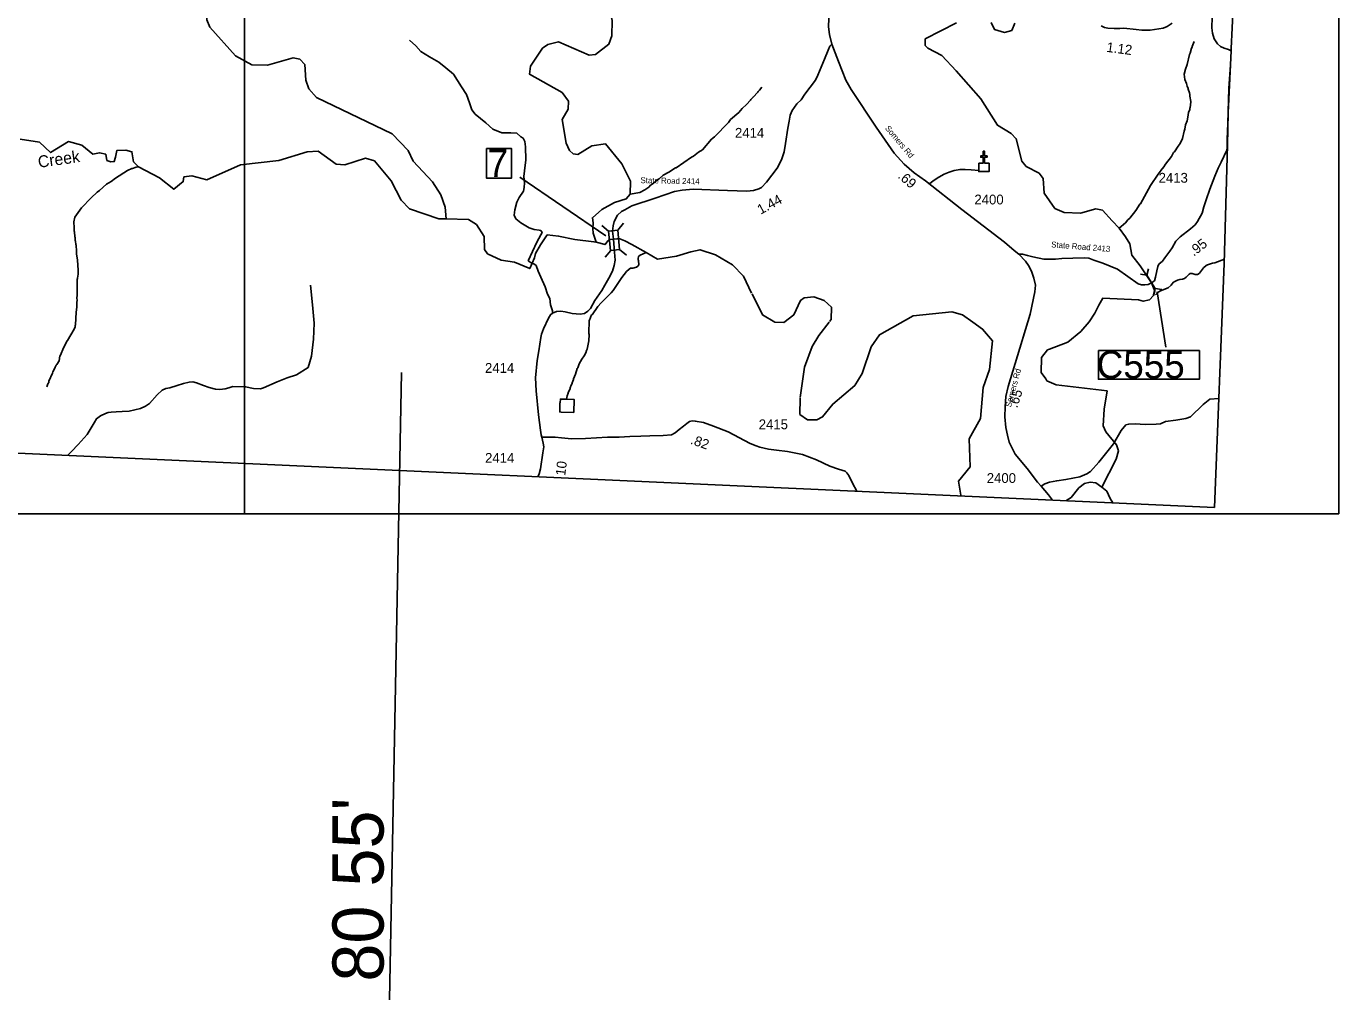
# Model space of a CAD drawing. Extents: x 1248089 to 1457196, y 820910 to 988753.
# Drawn here: x 1428737 to 1445423, y 838181 to 850561 of the extents above; entities that cross this region are included whole.
import ezdxf

# ---------------------------------------------------------------- set-up
doc = ezdxf.new("R2010")
doc.units = 0
for name, color, linetype in [('Exist Boundary Political CountyLine', 7, 'Continuous'), ('Exist Cultural Church CELL', 7, 'Continuous'), ('Exist Hydrographic Creek Single Shore', 7, 'Continuous'), ('Exist Hydrographic Misc Water Feature', 7, 'Continuous'), ('Exist Road Non-System Type 51', 7, 'Continuous'), ('Exist Road Secondary Structure Culvert CELL', 7, 'Continuous'), ('Exist Road Secondary Structure Standard Bridge CELL', 7, 'Continuous'), ('Exist Road Secondary Structure Standard Bridge Number Label', 7, 'Continuous'), ('Exist Road Secondary Type 41 Attributed', 7, 'Continuous'), ('Exist Road Secondary Type 51 Attributed', 7, 'Continuous'), ('Exist Road Secondary Type 51 Label', 7, 'Continuous'), ('Map Preparation Inset Cut Line', 7, 'Continuous'), ('Map Preparation Longitude Latitude Label', 7, 'Continuous'), ('Map Preparation Longitude Latitude Lines', 7, 'Continuous'), ('Prop GRAU CAT1 Cell', 7, 'Continuous'), ('Prop Guardrail Anchor Unit CELL', 7, 'Continuous'), ('Prop Lane Lines', 7, 'Continuous'), ('Scratch_Level_4', 7, 'Continuous')]:
    doc.layers.add(name, color=color, linetype=linetype)

msp = doc.modelspace()

# ---------------------------------------------------------------- linework, layer by layer
at = {"layer": 'Exist Boundary Political CountyLine'}
for points in [[(1443843, 844440), (1443968, 847544), (1444010, 849050), (1444017, 849459), (1444045, 850071), (1444054, 850248), (1444055, 850279), (1444105, 851335)], [(1400253, 841646), (1416060, 846119), (1423979, 845340), (1425918, 845255), (1443843, 844440)]]:
    msp.add_lwpolyline(points, dxfattribs=at)
at = {"layer": 'Exist Cultural Church CELL'}
msp.add_lwpolyline([(1440847, 848819), (1440904, 848820), (1440904, 848896), (1440872, 848896), (1440872, 848912), (1440904, 848912), (1440904, 848972), (1440920, 848972), (1440920, 848912), (1440952, 848912), (1440952, 848896), (1440920, 848896), (1440920, 848820), (1440978, 848819), (1440978, 848713), (1440847, 848713)], close=True, dxfattribs=at)
at = {"layer": 'Exist Hydrographic Creek Single Shore'}
for points in [[(1443044, 847296), (1442900, 847513), (1442793, 847650), (1442767, 847793), (1442710, 847881), (1442630, 847992), (1442542, 848085), (1442418, 848222), (1442335, 848238), (1442139, 848182), (1441931, 848192), (1441815, 848244), (1441677, 848440), (1441664, 848625), (1441616, 848691), (1441450, 848777), (1441393, 848847), (1441324, 849130), (1441259, 849197), (1441086, 849303), (1440872, 849637), (1440560, 849993), (1440376, 850191), (1440198, 850282), (1440166, 850317), (1440163, 850399), (1440563, 850603)], [(1441003, 850609), (1441047, 850518), (1441173, 850483), (1441266, 850507), (1441305, 850600)], [(1435984, 847815), (1435946, 847929), (1435938, 847991), (1435943, 848061), (1435935, 848126), (1436054, 848232), (1436214, 848321), (1436365, 848367), (1436416, 848425), (1436419, 848592), (1436307, 848811), (1436103, 849065), (1435928, 849042), (1435750, 848931), (1435692, 848939), (1435643, 848982), (1435603, 849075), (1435551, 849375), (1435628, 849508), (1435630, 849610), (1435549, 849720), (1435136, 849951), (1435147, 850053), (1435257, 850218)], [(1434075, 848111), (1433983, 848113), (1433611, 848239), (1433504, 848349), (1433376, 848595), (1433164, 848848), (1433048, 848884), (1432788, 848797), (1432679, 848806), (1432449, 848971), (1432307, 848964), (1431947, 848853), (1431462, 848797), (1431033, 848606), (1430842, 848659), (1430742, 848644), (1430732, 848586), (1430614, 848489), (1430433, 848634), (1430165, 848775), (1430101, 848838), (1430081, 848966), (1430003, 848987), (1429888, 848979), (1429872, 848898), (1429856, 848840), (1429812, 848835), (1429762, 848855), (1429747, 848933), (1429668, 848952), (1429584, 848936), (1429445, 849050), (1429274, 849094), (1429047, 848954), (1428904, 849085), (1428661, 849126)], [(1435710, 847847), (1435504, 847893), (1435361, 847910), (1435274, 847783), (1435212, 847671), (1435199, 847616), (1435138, 847479), (1434943, 847561), (1434776, 847587), (1434602, 847666), (1434562, 847722), (1434560, 847889), (1434459, 848039), (1434359, 848103), (1434075, 848111)], [(1436201, 847852), (1436158, 847847), (1436131, 847830), (1436096, 847785), (1435984, 847815), (1435954, 847821), (1435710, 847847)], [(1437959, 847168), (1437855, 847382), (1437716, 847526), (1437501, 847655), (1437303, 847718), (1437185, 847694), (1437002, 847636), (1436761, 847598), (1436618, 847682), (1436434, 847784), (1436349, 847830), (1436283, 847856), (1436245, 847856), (1436201, 847852)], [(1441747, 846456), (1441980, 846545), (1442143, 846678), (1442252, 846801), (1442323, 846911), (1442375, 847012), (1442423, 847101), (1442877, 847082), (1442937, 847064), (1443017, 847083), (1443069, 847139), (1443083, 847193), (1443044, 847296)], [(1440618, 844598), (1440587, 844777), (1440737, 844958), (1440724, 845315), (1440870, 845571), (1440903, 845965), (1440984, 846194), (1441022, 846559), (1440895, 846710), (1440770, 846798), (1440638, 846892), (1440506, 846928), (1440013, 846879), (1439583, 846638), (1439480, 846482), (1439365, 846143), (1439270, 845994), (1438990, 845757), (1438862, 845592), (1438786, 845554), (1438670, 845556), (1438571, 845624), (1438576, 845830)], [(1442413, 844700), (1442595, 845054), (1442622, 845162), (1442599, 845238), (1442460, 845404), (1442444, 845442)], [(1441955, 844526), (1442021, 844566), (1442119, 844693), (1442192, 844745), (1442261, 844762), (1442333, 844753), (1442413, 844700), (1442476, 844648), (1442517, 844554), (1442552, 844499)]]:
    msp.add_lwpolyline(points, dxfattribs=at)
at = {"layer": 'Exist Hydrographic Misc Water Feature'}
for points in [[(1434075, 848111), (1434061, 848262), (1434006, 848415), (1433901, 848584), (1433656, 848845), (1433592, 848981), (1433387, 849192), (1432429, 849654), (1432331, 849765), (1432292, 849874), (1432279, 850074), (1432214, 850141), (1432131, 850159), (1431804, 850068), (1431604, 850072), (1431397, 850184), (1431071, 850548), (1431031, 850641), (1431000, 851167), (1430975, 851191), (1430980, 851417)], [(1435973, 850202), (1436145, 850331), (1436180, 850439), (1436184, 850632), (1436153, 850781), (1436159, 850877)], [(1435257, 850218), (1435301, 850283), (1435369, 850330), (1435503, 850361), (1435892, 850195), (1435973, 850202)], [(1443585, 850368), (1443559, 850305), (1443559, 850297), (1443551, 850281), (1443534, 850218), (1443525, 850202), (1443495, 850074), (1443473, 850015), (1443456, 849951), (1443466, 849883), (1443489, 849831), (1443497, 849798), (1443508, 849770), (1443508, 849762), (1443527, 849714), (1443530, 849694), (1443530, 849672), (1443541, 849605), (1443539, 849557), (1443535, 849526), (1443531, 849518), (1443530, 849502), (1443512, 849464), (1443505, 849406), (1443495, 849358), (1443474, 849307), (1443465, 849251), (1443456, 849227), (1443438, 849132), (1443405, 849068), (1443380, 849037), (1443333, 848966), (1443321, 848955), (1443297, 848906), (1443222, 848809), (1443199, 848773), (1443160, 848726), (1443158, 848718), (1443127, 848679), (1443030, 848537), (1442980, 848442), (1442901, 848304), (1442895, 848299), (1442845, 848217), (1442767, 848122), (1442742, 848099), (1442712, 848060), (1442630, 847992)], [(1438087, 849786), (1438060, 849747), (1438043, 849731), (1438039, 849723), (1437978, 849661), (1437974, 849653), (1437949, 849629), (1437945, 849621), (1437894, 849567), (1437837, 849513), (1437796, 849465), (1437692, 849375), (1437663, 849336), (1437485, 849156), (1437449, 849124), (1437334, 848991), (1437283, 848960), (1437218, 848909), (1437194, 848898), (1437001, 848762), (1436993, 848762), (1436905, 848706), (1436834, 848667), (1436782, 848621), (1436766, 848611), (1436709, 848563), (1436674, 848538), (1436652, 848516), (1436603, 848479), (1436538, 848445), (1436416, 848425)], [(1428997, 845975), (1429011, 846013), (1429026, 846031), (1429026, 846047), (1429072, 846150), (1429077, 846166), (1429093, 846197), (1429104, 846227), (1429116, 846251), (1429127, 846261), (1429156, 846308), (1429165, 846368), (1429170, 846371), (1429213, 846479), (1429257, 846560), (1429263, 846566), (1429344, 846708), (1429357, 846740), (1429357, 846756), (1429361, 846763), (1429373, 846923), (1429382, 846987), (1429381, 847043), (1429384, 847083), (1429380, 847099), (1429384, 847147), (1429386, 847341), (1429390, 847355), (1429391, 847387), (1429395, 847403), (1429398, 847459), (1429387, 847587), (1429377, 847667), (1429374, 847731), (1429370, 847747), (1429371, 847779), (1429367, 847787), (1429364, 847827), (1429360, 847836), (1429357, 847876), (1429353, 847884), (1429351, 847948), (1429347, 847956), (1429344, 847996), (1429340, 848073), (1429355, 848132), (1429441, 848252), (1429564, 848381), (1429637, 848451), (1429667, 848474), (1429759, 848551), (1429817, 848585), (1429873, 848628), (1430023, 848725), (1430080, 848752), (1430088, 848751), (1430136, 848770), (1430165, 848775)], [(1435604, 845817), (1435615, 845861), (1435628, 845893), (1435628, 845901), (1435653, 845956), (1435654, 845964), (1435666, 845996), (1435679, 846019), (1435679, 846027), (1435696, 846067), (1435696, 846079), (1435721, 846135), (1435743, 846210), (1435748, 846215), (1435768, 846269), (1435801, 846329), (1435830, 846368), (1435851, 846408), (1435860, 846439), (1435868, 846455), (1435890, 846559), (1435892, 846639), (1435888, 846655), (1435892, 846823), (1435898, 846825), (1435925, 846890), (1435930, 846893), (1436004, 846998), (1436045, 847045), (1436173, 847169), (1436200, 847202), (1436307, 847366), (1436369, 847442), (1436402, 847473), (1436418, 847483), (1436450, 847486), (1436496, 847497), (1436512, 847509), (1436523, 847525), (1436520, 847581), (1436516, 847589), (1436517, 847613), (1436521, 847627), (1436525, 847635), (1436541, 847648), (1436618, 847682)], [(1443970, 847600), (1443848, 847554), (1443816, 847547), (1443754, 847527), (1443736, 847517), (1443705, 847490), (1443652, 847419), (1443637, 847407), (1443629, 847403), (1443597, 847404), (1443558, 847417), (1443534, 847417), (1443521, 847410), (1443483, 847371), (1443460, 847355), (1443436, 847344), (1443404, 847340), (1443372, 847331), (1443339, 847316), (1443323, 847306), (1443301, 847283), (1443292, 847267), (1443254, 847236), (1443157, 847198), (1443127, 847178), (1443094, 847144)], [(1438950, 846806), (1438970, 846833), (1438973, 846990), (1438883, 847075), (1438750, 847121), (1438625, 847107), (1438582, 847075), (1438495, 846893), (1438368, 846793), (1438252, 846796), (1438095, 846891), (1437965, 847156)], [(1438577, 845838), (1438632, 846224), (1438729, 846487), (1438815, 846627), (1438943, 846797)], [(1441698, 846076), (1441641, 846156), (1441645, 846347), (1441722, 846447), (1441747, 846456)], [(1442479, 845923), (1441830, 846001), (1441714, 846053), (1441698, 846076)], [(1442444, 845442), (1442428, 845481), (1442441, 845690), (1442479, 845923)], [(1435604, 845817), (1435590, 845817), (1435529, 845819), (1435526, 845775), (1435521, 845767), (1435519, 845657), (1435539, 845655), (1435697, 845651), (1435703, 845813), (1435604, 845817)]]:
    msp.add_lwpolyline(points, dxfattribs=at)
at = {"layer": 'Exist Road Non-System Type 51'}
for points in [[(1435117, 847579), (1435228, 847815), (1435281, 847910), (1435294, 847939), (1435278, 847965), (1435257, 847968), (1435194, 847978), (1435130, 847997), (1435025, 848060), (1434961, 848113), (1434940, 848158), (1434948, 848227), (1434974, 848325), (1435003, 848383), (1435059, 848462), (1435069, 848512), (1435072, 848571), (1435064, 848650), (1435072, 848724), (1435088, 848862), (1435085, 849028), (1435075, 849095), (1435054, 849137), (1435025, 849155), (1434973, 849200), (1434898, 849204), (1434784, 849204), (1434670, 849254), (1434578, 849332), (1434446, 849442), (1434400, 849499), (1434371, 849585), (1434332, 849692), (1434269, 849792), (1434168, 849952), (1434072, 850034), (1433983, 850103), (1433862, 850171), (1433755, 850239), (1433688, 850310), (1433610, 850383)], [(1440220, 848557), (1440265, 848594), (1440340, 848641), (1440408, 848680), (1440469, 848705), (1440535, 848725), (1440610, 848740), (1440674, 848741), (1440748, 848737), (1440848, 848725)], [(1435117, 847579), (1435154, 847552), (1435191, 847541), (1435220, 847517), (1435246, 847448), (1435281, 847372), (1435334, 847248), (1435365, 847155), (1435394, 847097), (1435402, 847020), (1435426, 846941), (1435427, 846911)], [(1432319, 846222), (1432363, 846366), (1432387, 846583), (1432398, 846786), (1432374, 847019), (1432350, 847267)], [(1431752, 845962), (1431927, 846040), (1432054, 846088), (1432174, 846129), (1432319, 846222)], [(1429263, 845103), (1429312, 845152), (1429399, 845244), (1429512, 845370), (1429600, 845517), (1429632, 845569), (1429683, 845607), (1429745, 845638), (1429779, 845650), (1429818, 845654), (1429879, 845656), (1429955, 845660), (1430047, 845668), (1430191, 845702), (1430252, 845729), (1430305, 845764), (1430402, 845875), (1430465, 845933), (1430512, 845956), (1430562, 845963), (1430656, 845991), (1430736, 846016), (1430810, 846036), (1430853, 846037), (1430901, 846028), (1430990, 845994), (1431061, 845965), (1431145, 845947), (1431199, 845943), (1431264, 845951), (1431313, 845964), (1431364, 845980), (1431525, 845976), (1431628, 845956), (1431713, 845952), (1431752, 845962)], [(1441641, 844712), (1441687, 844741), (1441745, 844763), (1441839, 844781), (1441953, 844797), (1442132, 844833), (1442222, 844867), (1442267, 844899), (1442372, 845018), (1442558, 845250), (1442656, 845420), (1442717, 845491), (1442754, 845502), (1442836, 845505), (1442964, 845497), (1443101, 845502), (1443157, 845506), (1443222, 845533), (1443350, 845553), (1443478, 845571), (1443538, 845596), (1443701, 845752), (1443783, 845820), (1443899, 845828)]]:
    msp.add_lwpolyline(points, dxfattribs=at)
at = {"layer": 'Exist Road Secondary Structure Culvert CELL'}
for p, q in [((1442901, 847410), (1442983, 847394)), ((1443003, 847475), (1442983, 847394)), ((1442983, 847394), (1443090, 847227)), ((1443070, 847146), (1443090, 847227)), ((1443172, 847212), (1443090, 847227))]:
    msp.add_line(p, q, dxfattribs=at)
at = {"layer": 'Exist Road Secondary Structure Standard Bridge CELL'}
for p, q in [((1436054, 848029), (1436141, 847957)), ((1436328, 848056), (1436256, 847968)), ((1436167, 847711), (1436095, 847623)), ((1436280, 847722), (1436367, 847650))]:
    msp.add_line(p, q, dxfattribs=at)
msp.add_lwpolyline([(1436256, 847968), (1436280, 847722), (1436165, 847710), (1436141, 847957)], close=True, dxfattribs=at)
at = {"layer": 'Exist Road Secondary Structure Standard Bridge Number Label'}
msp.add_line((1436107, 847897), (1435011, 848642), dxfattribs=at)
msp.add_lwpolyline([(1434589, 849007), (1434906, 849007), (1434906, 848628), (1434589, 848628)], close=True, dxfattribs=at)
at = {"layer": 'Exist Road Secondary Type 41 Attributed'}
for points in [[(1436345, 848228), (1436435, 848279), (1436734, 848373), (1436980, 848459), (1437077, 848476), (1437217, 848491), (1437654, 848471), (1437896, 848465), (1437984, 848473), (1438052, 848494), (1438085, 848511), (1438146, 848578), (1438284, 848757), (1438337, 848863), (1438372, 848966), (1438391, 849071), (1438418, 849263), (1438434, 849352), (1438450, 849431), (1438475, 849491), (1438502, 849531), (1438534, 849575), (1438588, 849626), (1438635, 849697), (1438770, 849876), (1438800, 849938), (1438886, 850141), (1438932, 850255), (1438954, 850309), (1438979, 850335)], [(1435292, 845337), (1435283, 845366), (1435275, 845425), (1435249, 845619), (1435219, 845925), (1435210, 846092), (1435231, 846311), (1435253, 846434), (1435277, 846601), (1435289, 846647), (1435314, 846711), (1435377, 846850), (1435403, 846892), (1435427, 846911), (1435477, 846932), (1435533, 846936), (1435588, 846929), (1435678, 846909), (1435777, 846901), (1435835, 846906), (1435875, 846937), (1435911, 846971), (1435966, 847072), (1436054, 847202), (1436093, 847270), (1436142, 847358)], [(1439295, 844647), (1439241, 844751), (1439194, 844848), (1439170, 844880), (1439146, 844902), (1439064, 844927), (1438953, 844967), (1438785, 845047), (1438607, 845117), (1438414, 845153), (1438277, 845170), (1438173, 845184), (1438062, 845208), (1438017, 845224), (1437940, 845253), (1437659, 845404), (1437475, 845475), (1437349, 845520), (1437243, 845540), (1437204, 845544), (1437167, 845534), (1437137, 845510), (1437094, 845477), (1437037, 845431), (1436987, 845392), (1436942, 845365), (1436833, 845358), (1436664, 845352), (1436551, 845346), (1436411, 845342), (1436273, 845334), (1436128, 845334), (1435846, 845317), (1435668, 845315), (1435540, 845327), (1435461, 845334), (1435394, 845335), (1435292, 845337)], [(1435240, 844831), (1435258, 844870), (1435274, 844932), (1435306, 845135), (1435318, 845214), (1435310, 845258), (1435292, 845337)]]:
    msp.add_lwpolyline(points, dxfattribs=at)
at = {"layer": 'Exist Road Secondary Type 51 Attributed'}
for points in [[(1438979, 850335), (1438947, 850458), (1438938, 850555), (1438945, 850762), (1438968, 850938), (1438999, 851094), (1439037, 851218), (1439099, 851425), (1439174, 851629), (1439261, 851858)], [(1443814, 850678), (1443809, 850540), (1443816, 850471), (1443840, 850400), (1443881, 850336), (1443918, 850305), (1443966, 850284), (1444023, 850267), (1444054, 850248)], [(1442402, 850568), (1442445, 850546), (1442487, 850537), (1442566, 850532), (1442642, 850532), (1442692, 850537), (1442847, 850521), (1442918, 850511), (1443027, 850513), (1443189, 850537), (1443243, 850556), (1443307, 850601)], [(1441358, 847663), (1441295, 847711), (1441175, 847814), (1440633, 848229), (1440169, 848595), (1440027, 848696), (1439900, 848806), (1439771, 848946), (1439544, 849278), (1439224, 849756), (1439156, 849875), (1439062, 850112), (1438979, 850335)], [(1444054, 850248), (1444045, 850071), (1444025, 849770), (1444011, 849326), (1444006, 849126), (1444004, 849014), (1443999, 848985), (1443930, 848831), (1443888, 848755), (1443847, 848655), (1443786, 848491), (1443736, 848354), (1443710, 848266), (1443688, 848186), (1443629, 848079), (1443596, 848035), (1443537, 847985), (1443409, 847885), (1443352, 847828), (1443304, 847745), (1443276, 847700), (1443212, 847614), (1443181, 847573), (1443136, 847535), (1443122, 847504), (1443110, 847452), (1443095, 847369), (1443080, 847324), (1443044, 847296)], [(1436201, 847852), (1436192, 847956), (1436199, 848021), (1436213, 848079), (1436254, 848157), (1436303, 848205), (1436345, 848228)], [(1436142, 847358), (1436192, 847445), (1436200, 847476), (1436213, 847519), (1436222, 847585), (1436216, 847688), (1436201, 847852)], [(1441785, 844534), (1441733, 844604), (1441641, 844712), (1441594, 844765), (1441463, 844936), (1441309, 845118), (1441235, 845272), (1441213, 845361), (1441189, 845457), (1441176, 845595), (1441183, 845722), (1441192, 845851), (1441219, 845981), (1441311, 846271), (1441502, 846901), (1441558, 847184), (1441567, 847270), (1441548, 847357), (1441515, 847446), (1441478, 847517), (1441441, 847572), (1441358, 847663)], [(1443044, 847296), (1443002, 847276), (1442958, 847271), (1442917, 847273), (1442873, 847286), (1442610, 847473), (1442517, 847511), (1442424, 847547), (1442308, 847587), (1442244, 847613), (1442187, 847618), (1442042, 847613), (1441904, 847606), (1441821, 847597), (1441764, 847597), (1441674, 847601), (1441534, 847630), (1441467, 847644), (1441403, 847663), (1441358, 847663)]]:
    msp.add_lwpolyline(points, dxfattribs=at)
at = {"layer": 'Map Preparation Inset Cut Line'}
for points in [[(1431513, 871601), (1416908, 871601), (1416908, 844359), (1431513, 844359)], [(1445423, 844359), (1431513, 844359), (1431513, 871601), (1445423, 871601)]]:
    msp.add_lwpolyline(points, close=True, dxfattribs=at)
at = {"layer": 'Map Preparation Longitude Latitude Lines'}
msp.add_line((1433354, 838181), (1433508, 846159), dxfattribs=at)
at = {"layer": 'Prop Guardrail Anchor Unit CELL'}
msp.add_line((1443113, 847182), (1443226, 846480), dxfattribs=at)
msp.add_lwpolyline([(1442368, 846437), (1443651, 846437), (1443651, 846072), (1442368, 846072)], close=True, dxfattribs=at)

# ---------------------------------------------------------------- texts
at = {"layer": 'Exist Road Secondary Structure Standard Bridge Number Label'}
msp.add_text('7', height=350, dxfattribs=at).set_placement((1434602, 848645))
at = {"layer": 'Exist Road Secondary Type 51 Label'}
for s, rotation, p in [('Somers Rd', 310.0851, (1439650, 849260)), ('State Road 2414', 358.8795, (1436545, 848566)), ('State Road 2413', 355.5001, (1441765, 847750)), ('Somers Rd', 75.151, (1441256, 845711))]:
    msp.add_text(s, height=75, rotation=rotation, dxfattribs=at).set_placement(p)
at = {"layer": 'Map Preparation Longitude Latitude Label'}
msp.add_text("80 55'", height=650, rotation=90, dxfattribs=at).set_placement((1433280, 838412))
at = {"layer": 'Prop GRAU CAT1 Cell'}
for s, rotation, p in [('1.12', 352.6102, (1442465, 850236)), ('.69', 319.0365, (1439809, 848641)), ('1.44', 28.432, (1438073, 848164)), ('.95', 37.8985, (1443580, 847630)), ('.65', 72.3137, (1441335, 845699)), ('.82', 340.2246, (1437172, 845254)), ('.10', 82.9737, (1435583, 844793))]:
    msp.add_text(s, height=125, rotation=rotation, dxfattribs=at).set_placement(p)
at = {"layer": 'Prop Guardrail Anchor Unit CELL'}
msp.add_text('C555', height=350, dxfattribs=at).set_placement((1442346, 846082))
at = {"layer": 'Prop Lane Lines'}
for s, p in [('2414', (1437747, 849143)), ('2413', (1443133, 848571)), ('2400', (1440791, 848295)), ('2414', (1434569, 846153)), ('2415', (1438049, 845436)), ('2414', (1434570, 845009)), ('2400', (1440948, 844753))]:
    msp.add_text(s, height=125, dxfattribs=at).set_placement(p)
at = {"layer": 'Scratch_Level_4'}
msp.add_text('Creek', height=150, rotation=8.0517, dxfattribs=at).set_placement((1428896, 848760))

doc.saveas('drawing.dxf')
